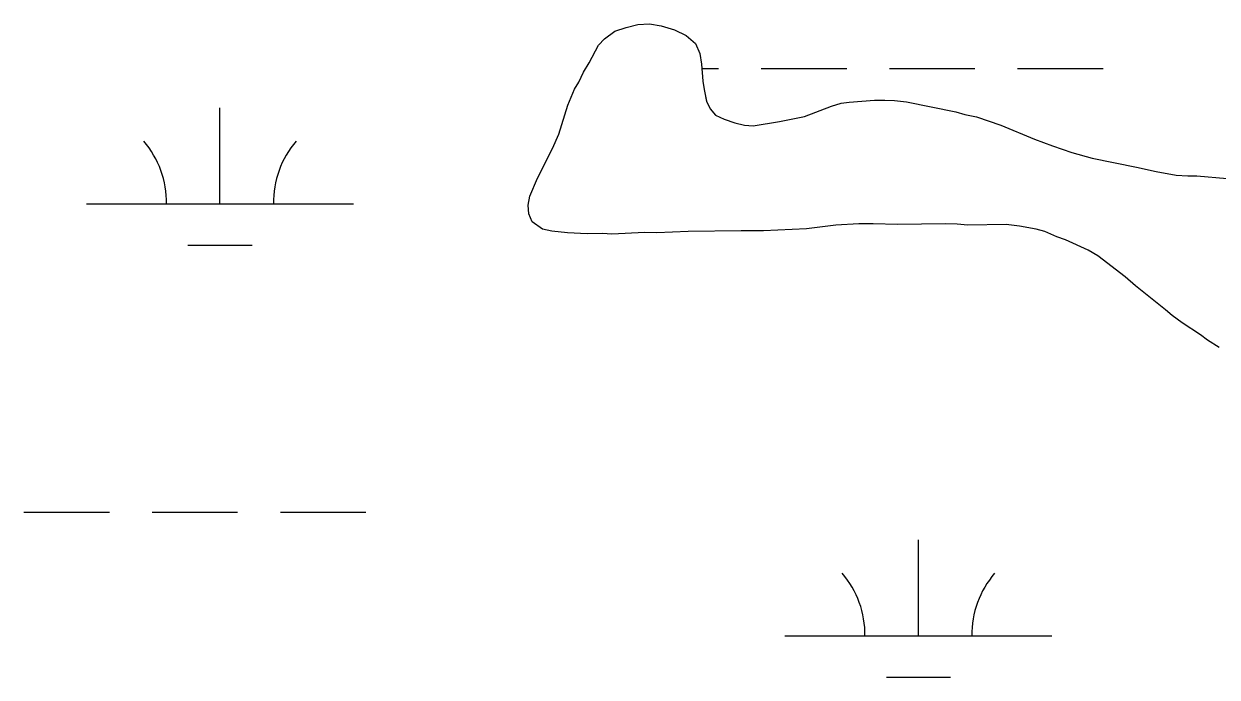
# Model space of a CAD drawing. Extents: x 3161564 to 3199464, y 849354 to 874788.
# Drawn here: x 3196395.1 to 3196841.8, y 867802.2 to 868046.9 of the extents above; entities that cross this region are included whole.
import ezdxf

# ---------------------------------------------------------------- set-up
doc = ezdxf.new("R2010")
doc.units = 0
for name, color, linetype in [('V-SITE-VEGE', 7, 'Continuous'), ('V-TOPO-SHOR', 7, 'Continuous'), ('V-WETL-SWMP', 7, 'Continuous')]:
    doc.layers.add(name, color=color, linetype=linetype)

msp = doc.modelspace()

# ---------------------------------------------------------------- linework, layer by layer
at = {"layer": 'V-SITE-VEGE'}
for p, q in [((3196612.4, 868041.34), (3196616.35, 868044.19)), ((3196616.35, 868044.19), (3196620.52, 868045.64)), ((3196620.52, 868045.64), (3196624.89, 868046.69)), ((3196624.89, 868046.69), (3196629.28, 868046.95)), ((3196629.28, 868046.95), (3196633.67, 868046.21)), ((3196633.67, 868046.21), (3196638.68, 868044.68)), ((3196638.68, 868044.68), (3196643.09, 868042.54)), ((3196610.24, 868038.92), (3196612.4, 868041.34)), ((3196643.09, 868042.54), (3196646.52, 868039.59)), ((3196646.52, 868039.59), (3196648.16, 868035.83)), ((3196606.73, 868032.3), (3196610.24, 868038.92)), ((3196648.16, 868035.83), (3196648.81, 868031.85)), ((3196604.59, 868028.88), (3196606.73, 868032.3)), ((3196648.81, 868031.85), (3196649.29, 868025.47)), ((3196602.84, 868025.07), (3196604.59, 868028.88)), ((3196598.77, 868016.44), (3196601.28, 868022.46)), ((3196601.28, 868022.46), (3196602.84, 868025.07)), ((3196649.29, 868025.47), (3196649.73, 868022.29)), ((3196649.73, 868022.29), (3196650.59, 868017.91)), ((3196650.59, 868017.91), (3196652.02, 868015.14)), ((3196697.47, 868016.13), (3196701.04, 868017.18)), ((3196701.04, 868017.18), (3196704.03, 868017.61)), ((3196704.03, 868017.61), (3196713.59, 868018.33)), ((3196713.59, 868018.33), (3196717.37, 868018.39)), ((3196717.37, 868018.39), (3196720.97, 868018.23)), ((3196720.97, 868018.23), (3196725.56, 868017.69)), ((3196725.56, 868017.69), (3196743.95, 868013.95)), ((3196595.32, 868005.63), (3196598.77, 868016.44)), ((3196652.02, 868015.14), (3196654.04, 868012.78)), ((3196654.04, 868012.78), (3196657.25, 868011.22)), ((3196687.35, 868012.21), (3196697.47, 868016.13)), ((3196743.95, 868013.95), (3196747.35, 868012.99)), ((3196747.35, 868012.99), (3196751.75, 868012.06)), ((3196657.25, 868011.22), (3196661.26, 868009.88)), ((3196661.26, 868009.88), (3196664.86, 868008.93)), ((3196664.86, 868008.93), (3196668.05, 868008.77)), ((3196668.05, 868008.77), (3196678, 868010.3)), ((3196678, 868010.3), (3196687.35, 868012.21)), ((3196751.75, 868012.06), (3196760.76, 868008.98)), ((3196760.76, 868008.98), (3196773.39, 868003.76)), ((3196593, 868000.22), (3196595.32, 868005.63)), ((3196587.36, 867989.18), (3196593, 868000.22)), ((3196773.39, 868003.76), (3196780.21, 868001.26)), ((3196780.21, 868001.26), (3196787.41, 867998.76)), ((3196787.41, 867998.76), (3196795.02, 867996.67)), ((3196795.02, 867996.67), (3196811.61, 867993.29)), ((3196811.61, 867993.29), (3196819.01, 867991.6)), ((3196819.01, 867991.6), (3196826.4, 867990.3)), ((3196584.46, 867982.36), (3196587.36, 867989.18)), ((3196826.4, 867990.3), (3196830.79, 867989.96)), ((3196830.79, 867989.96), (3196834.18, 867990)), ((3196834.18, 867990), (3196845.56, 867988.95)), ((3196583.9, 867978.97), (3196584.46, 867982.36)), ((3196584.14, 867975.78), (3196583.9, 867978.97)), ((3196585.38, 867972.8), (3196584.14, 867975.78)), ((3196589.2, 867970.06), (3196585.38, 867972.8)), ((3196592.8, 867969.31), (3196589.2, 867970.06)), ((3196598.59, 867968.59), (3196592.8, 867969.31)), ((3196605.97, 867968.29), (3196598.59, 867968.59)), ((3196611.75, 867968.36), (3196605.97, 867968.29)), ((3196615.15, 867968.21), (3196611.75, 867968.36)), ((3196627.5, 867968.77), (3196615.15, 867968.21)), ((3196632.09, 867968.63), (3196627.5, 867968.77)), ((3196643.84, 867969.18), (3196632.09, 867968.63)), ((3196663.58, 867969.44), (3196643.84, 867969.18)), ((3196671.96, 867969.34), (3196663.58, 867969.44)), ((3196688.09, 867970.15), (3196671.96, 867969.34)), ((3196699.04, 867971.49), (3196688.09, 867970.15)), ((3196707.61, 867972), (3196699.04, 867971.49)), ((3196712.99, 867972.07), (3196707.61, 867972)), ((3196722.17, 867971.79), (3196712.99, 867972.07)), ((3196740.11, 867972.03), (3196722.17, 867971.79)), ((3196744.5, 867971.88), (3196740.11, 867972.03)), ((3196748.49, 867971.54), (3196744.5, 867971.88)), ((3196762.84, 867971.72), (3196748.49, 867971.54)), ((3196767.83, 867971.19), (3196762.84, 867971.72)), ((3196774.03, 867970.08), (3196767.83, 867971.19)), ((3196777.23, 867969.12), (3196774.03, 867970.08)), ((3196781.84, 867967.19), (3196777.23, 867969.12)), ((3196785.05, 867966.03), (3196781.84, 867967.19)), ((3196793.47, 867962.16), (3196785.05, 867966.03)), ((3196797.09, 867960.01), (3196793.47, 867962.16)), ((3196807.36, 867952.17), (3196797.09, 867960.01)), ((3196811.19, 867948.83), (3196807.36, 867952.17)), ((3196822.48, 867939.8), (3196811.19, 867948.83)), ((3196824.9, 867937.64), (3196822.48, 867939.8)), ((3196828.72, 867934.9), (3196824.9, 867937.64)), ((3196835.56, 867930.4), (3196828.72, 867934.9)), ((3196838.18, 867928.44), (3196835.56, 867930.4)), ((3196842.6, 867925.71), (3196838.18, 867928.44))]:
    msp.add_line(p, q, dxfattribs=at)
at = {"layer": 'V-TOPO-SHOR'}
for points in [[(3196842.6, 867925.71), (3196838.18, 867928.44), (3196835.56, 867930.4), (3196828.72, 867934.9), (3196824.9, 867937.64), (3196822.48, 867939.8), (3196811.19, 867948.83), (3196807.36, 867952.17), (3196797.09, 867960.01), (3196793.47, 867962.15), (3196785.05, 867966.03), (3196781.84, 867967.19), (3196777.23, 867969.12), (3196774.03, 867970.08), (3196767.83, 867971.19), (3196762.84, 867971.72), (3196748.49, 867971.54), (3196744.5, 867971.88), (3196740.11, 867972.03), (3196722.17, 867971.79), (3196712.99, 867972.07), (3196707.61, 867972), (3196699.04, 867971.49), (3196688.09, 867970.15), (3196671.96, 867969.34), (3196663.58, 867969.44), (3196643.84, 867969.18), (3196632.09, 867968.63), (3196627.5, 867968.77), (3196615.15, 867968.21), (3196611.75, 867968.36), (3196605.97, 867968.29), (3196598.59, 867968.59), (3196592.8, 867969.31), (3196589.2, 867970.06), (3196585.38, 867972.8), (3196584.14, 867975.78), (3196583.9, 867978.97), (3196584.46, 867982.36), (3196587.36, 867989.18), (3196593, 868000.22), (3196595.32, 868005.63), (3196598.77, 868016.44), (3196601.28, 868022.46), (3196602.84, 868025.07), (3196604.59, 868028.88), (3196606.73, 868032.3), (3196610.24, 868038.92), (3196612.4, 868041.34), (3196616.35, 868044.19), (3196620.52, 868045.64), (3196624.89, 868046.69), (3196629.28, 868046.95), (3196633.67, 868046.21), (3196638.68, 868044.68), (3196643.09, 868042.54), (3196646.52, 868039.59), (3196648.16, 868035.83), (3196648.81, 868031.85), (3196649.29, 868025.47)], [(3196649.29, 868025.47), (3196649.73, 868022.29), (3196650.59, 868017.91), (3196652.02, 868015.14), (3196654.04, 868012.78), (3196657.25, 868011.22), (3196661.26, 868009.88), (3196664.86, 868008.93), (3196668.05, 868008.77), (3196678, 868010.3), (3196687.35, 868012.21), (3196697.47, 868016.13), (3196701.04, 868017.18), (3196704.03, 868017.61), (3196713.59, 868018.34), (3196717.37, 868018.39), (3196720.97, 868018.23), (3196725.56, 868017.69), (3196743.95, 868013.95), (3196747.35, 868012.99), (3196751.75, 868012.06), (3196760.76, 868008.98), (3196773.39, 868003.76), (3196780.21, 868001.26), (3196787.41, 867998.76), (3196795.02, 867996.67), (3196811.61, 867993.29), (3196819.01, 867991.6), (3196826.4, 867990.3), (3196830.79, 867989.96), (3196834.18, 867990), (3196845.56, 867988.95)]]:
    msp.add_lwpolyline(points, dxfattribs=at)
at = {"layer": 'V-WETL-SWMP'}
for p, q in [((3196612.4, 868041.34), (3196616.35, 868044.19)), ((3196616.35, 868044.19), (3196620.52, 868045.64)), ((3196620.52, 868045.64), (3196624.89, 868046.69)), ((3196624.89, 868046.69), (3196629.27, 868046.95)), ((3196629.27, 868046.95), (3196633.67, 868046.21)), ((3196633.67, 868046.21), (3196638.67, 868044.68)), ((3196638.67, 868044.68), (3196643.09, 868042.54)), ((3196610.24, 868038.92), (3196612.4, 868041.34)), ((3196643.09, 868042.54), (3196646.52, 868039.6)), ((3196646.52, 868039.6), (3196648.16, 868035.83)), ((3196606.74, 868032.3), (3196610.24, 868038.92)), ((3196648.16, 868035.83), (3196648.81, 868031.85)), ((3196604.59, 868028.88), (3196606.74, 868032.3)), ((3196648.81, 868031.85), (3196649.29, 868025.47)), ((3196602.84, 868025.07), (3196604.59, 868028.88)), ((3196648.93, 868030.22), (3196655.12, 868030.22)), ((3196671.12, 868030.22), (3196703.12, 868030.22)), ((3196719.12, 868030.22), (3196751.12, 868030.22)), ((3196767.12, 868030.22), (3196799.12, 868030.22)), ((3196598.77, 868016.44), (3196601.28, 868022.46)), ((3196601.28, 868022.46), (3196602.84, 868025.07)), ((3196649.29, 868025.47), (3196649.73, 868022.29)), ((3196649.73, 868022.29), (3196650.59, 868017.92)), ((3196650.59, 868017.92), (3196652.02, 868015.14)), ((3196697.47, 868016.13), (3196701.04, 868017.18)), ((3196701.04, 868017.18), (3196704.03, 868017.61)), ((3196704.03, 868017.61), (3196713.59, 868018.34)), ((3196713.59, 868018.34), (3196717.37, 868018.39)), ((3196717.37, 868018.39), (3196720.97, 868018.23)), ((3196720.97, 868018.23), (3196725.56, 868017.69)), ((3196725.56, 868017.69), (3196743.95, 868013.95)), ((3196468.52, 867979.48), (3196468.52, 868015.48)), ((3196595.32, 868005.63), (3196598.77, 868016.44)), ((3196652.02, 868015.14), (3196654.04, 868012.78)), ((3196654.04, 868012.78), (3196657.25, 868011.22)), ((3196687.35, 868012.21), (3196697.47, 868016.13)), ((3196743.95, 868013.95), (3196747.35, 868012.99)), ((3196747.35, 868012.99), (3196751.75, 868012.05)), ((3196657.25, 868011.22), (3196661.26, 868009.88)), ((3196661.26, 868009.88), (3196664.86, 868008.93)), ((3196664.86, 868008.93), (3196668.05, 868008.77)), ((3196668.05, 868008.77), (3196678, 868010.3)), ((3196678, 868010.3), (3196687.35, 868012.21)), ((3196751.75, 868012.05), (3196760.76, 868008.98)), ((3196760.76, 868008.98), (3196773.39, 868003.76)), ((3196593, 868000.22), (3196595.32, 868005.63)), ((3196587.36, 867989.18), (3196593, 868000.22)), ((3196773.39, 868003.76), (3196780.2, 868001.26)), ((3196780.2, 868001.26), (3196787.41, 867998.76)), ((3196787.41, 867998.76), (3196795.02, 867996.67)), ((3196795.02, 867996.67), (3196811.61, 867993.29)), ((3196811.61, 867993.29), (3196819.01, 867991.6)), ((3196819.01, 867991.6), (3196826.4, 867990.3)), ((3196584.46, 867982.36), (3196587.36, 867989.18)), ((3196826.4, 867990.3), (3196830.79, 867989.95)), ((3196830.79, 867989.95), (3196834.18, 867990)), ((3196834.18, 867990), (3196845.56, 867988.95)), ((3196583.9, 867978.97), (3196584.46, 867982.36)), ((3196418.52, 867979.48), (3196518.52, 867979.48)), ((3196584.14, 867975.78), (3196583.9, 867978.97)), ((3196585.38, 867972.8), (3196584.14, 867975.78)), ((3196589.2, 867970.06), (3196585.38, 867972.8)), ((3196592.8, 867969.31), (3196589.2, 867970.06)), ((3196598.59, 867968.59), (3196592.8, 867969.31)), ((3196605.97, 867968.29), (3196598.59, 867968.59)), ((3196611.75, 867968.36), (3196605.97, 867968.29)), ((3196615.15, 867968.21), (3196611.75, 867968.36)), ((3196627.5, 867968.77), (3196615.15, 867968.21)), ((3196632.09, 867968.63), (3196627.5, 867968.77)), ((3196643.84, 867969.18), (3196632.09, 867968.63)), ((3196663.58, 867969.44), (3196643.84, 867969.18)), ((3196671.96, 867969.34), (3196663.58, 867969.44)), ((3196688.09, 867970.15), (3196671.96, 867969.34)), ((3196699.04, 867971.49), (3196688.09, 867970.15)), ((3196707.61, 867972), (3196699.04, 867971.49)), ((3196712.99, 867972.07), (3196707.61, 867972)), ((3196722.17, 867971.79), (3196712.99, 867972.07)), ((3196740.11, 867972.03), (3196722.17, 867971.79)), ((3196744.5, 867971.88), (3196740.11, 867972.03)), ((3196748.49, 867971.54), (3196744.5, 867971.88)), ((3196762.84, 867971.72), (3196748.49, 867971.54)), ((3196767.83, 867971.19), (3196762.84, 867971.72)), ((3196774.03, 867970.08), (3196767.83, 867971.19)), ((3196777.23, 867969.12), (3196774.03, 867970.08)), ((3196781.84, 867967.19), (3196777.23, 867969.12)), ((3196456.52, 867964.05), (3196480.52, 867964.05)), ((3196785.05, 867966.03), (3196781.84, 867967.19)), ((3196793.47, 867962.15), (3196785.05, 867966.03)), ((3196797.09, 867960.01), (3196793.47, 867962.15)), ((3196807.36, 867952.17), (3196797.09, 867960.01)), ((3196811.19, 867948.83), (3196807.36, 867952.17)), ((3196822.48, 867939.8), (3196811.19, 867948.83)), ((3196824.9, 867937.64), (3196822.48, 867939.8)), ((3196828.72, 867934.9), (3196824.9, 867937.64)), ((3196835.56, 867930.4), (3196828.72, 867934.9)), ((3196838.17, 867928.44), (3196835.56, 867930.4)), ((3196842.6, 867925.71), (3196838.17, 867928.44)), ((3196395.12, 867864.04), (3196427.12, 867864.04)), ((3196443.12, 867864.04), (3196475.12, 867864.04)), ((3196491.12, 867864.04), (3196523.12, 867864.04)), ((3196729.96, 867817.61), (3196729.96, 867853.61)), ((3196679.96, 867817.61), (3196779.96, 867817.61)), ((3196717.96, 867802.18), (3196741.96, 867802.18))]:
    msp.add_line(p, q, dxfattribs=at)
for centre, start, end in [((3196413.28, 867979.95), 359.2282, 40.7718), ((3196523.77, 867979.95), 139.2282, 180.7718), ((3196674.72, 867818.09), 359.2282, 40.7718), ((3196785.2, 867818.09), 139.2282, 180.7718)]:
    msp.add_arc(centre, 35.25, start, end, dxfattribs=at)

doc.saveas('drawing.dxf')
